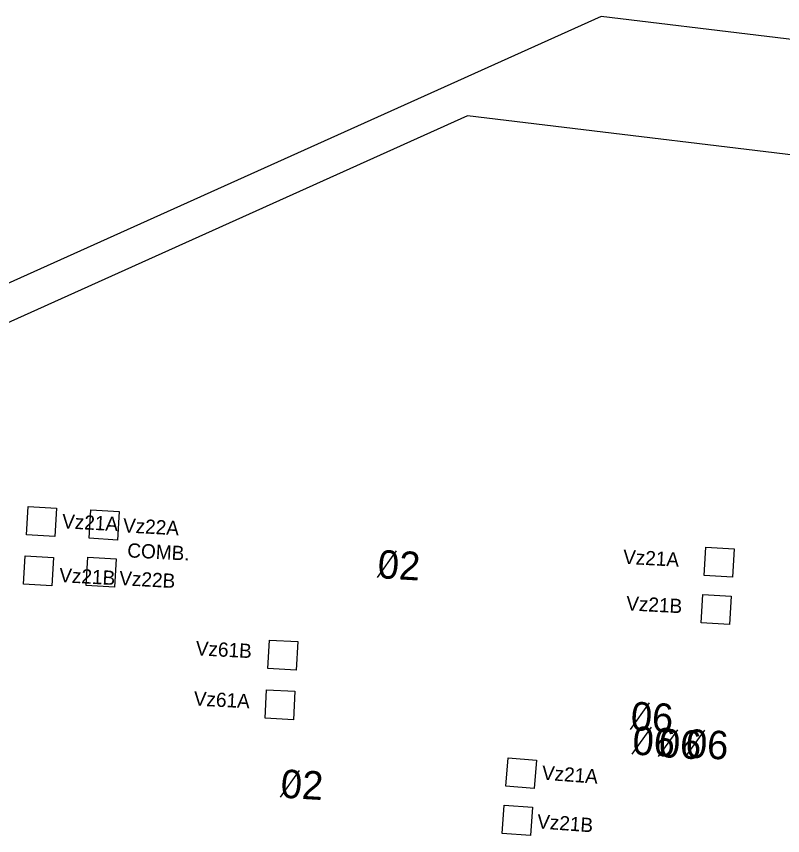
# Model space of a CAD drawing. Extents: x 647787 to 668496, y 640478 to 654412.
# Drawn here: x 662238.5 to 662400.2, y 647260.4 to 647433.2 of the extents above; entities that cross this region are included whole.
import ezdxf

# ---------------------------------------------------------------- set-up
doc = ezdxf.new("R2010")
doc.units = 0
for name, color, linetype in [('Default', 7, 'Continuous'), ('TEMP_DETECTION ZONE_Stage 2', 7, 'Continuous'), ('TEMP_DETECTION ZONE_STAGE 3', 7, 'Continuous'), ('TEMP_DETECTION_ZONE_STAGE 4', 7, 'Continuous')]:
    doc.layers.add(name, color=color, linetype=linetype)

msp = doc.modelspace()

# ---------------------------------------------------------------- linework, layer by layer
at = {"layer": 'Default'}
for p, q in [((662314.68, 647314.81), (662318.72, 647320.46)), ((662368.07, 647282.78), (662372.11, 647288.43)), ((662368.45, 647277.59), (662372.49, 647283.24)), ((662373.99, 647277.08), (662378.03, 647282.73)), ((662373.99, 647277.08), (662378.03, 647282.73)), ((662379.7, 647277), (662383.74, 647282.66)), ((662294.22, 647268.49), (662298.26, 647274.15))]:
    msp.add_line(p, q, dxfattribs=at)
for points in [[(662536.7, 647412.12), (662361.86, 647433.21), (662136.44, 647331.77)], [(662508.55, 647391.12), (662333.71, 647412.21), (662108.29, 647310.77)], [(662508.55, 647391.12), (662333.71, 647412.21), (662108.29, 647310.77)], [(662508.55, 647391.12), (662333.71, 647412.21), (662108.29, 647310.77)]]:
    msp.add_lwpolyline(points, dxfattribs=at)
at = {"layer": 'TEMP_DETECTION ZONE_Stage 2'}
for points in [[(662246.59, 647323.47), (662240.6, 647323.83), (662240.96, 647329.82), (662246.95, 647329.46)], [(662245.96, 647313.07), (662239.97, 647313.43), (662240.33, 647319.42), (662246.32, 647319.06)], [(662297.55, 647295.32), (662291.56, 647295.64), (662291.88, 647301.63), (662297.87, 647301.32)], [(662296.97, 647284.84), (662290.98, 647285.15), (662291.29, 647291.15), (662297.28, 647290.83)]]:
    msp.add_lwpolyline(points, close=True, dxfattribs=at)
at = {"layer": 'TEMP_DETECTION ZONE_STAGE 3'}
for points in [[(662259.82, 647322.75), (662253.83, 647323.12), (662254.19, 647329.1), (662260.18, 647328.74)], [(662389.58, 647314.92), (662383.6, 647315.28), (662383.96, 647321.27), (662389.95, 647320.91)], [(662259.22, 647312.77), (662253.23, 647313.13), (662253.59, 647319.12), (662259.58, 647318.76)], [(662388.98, 647304.94), (662382.99, 647305.3), (662383.35, 647311.29), (662389.34, 647310.93)]]:
    msp.add_lwpolyline(points, close=True, dxfattribs=at)
at = {"layer": 'TEMP_DETECTION_ZONE_STAGE 4'}
for points in [[(662347.75, 647270.36), (662341.76, 647270.84), (662342.24, 647276.82), (662348.22, 647276.34)], [(662346.95, 647260.39), (662340.97, 647260.87), (662341.45, 647266.85), (662347.43, 647266.37)]]:
    msp.add_lwpolyline(points, close=True, dxfattribs=at)

# ---------------------------------------------------------------- texts
at = {"layer": 'Default'}
for s, p in [('02', (662314.62, 647314.72)), ('06', (662368.01, 647282.69)), ('06', (662368.38, 647277.5)), ('06', (662373.93, 647276.99)), ('06', (662373.93, 647276.99)), ('06', (662379.64, 647276.92)), ('02', (662294.15, 647268.41))]:
    msp.add_text(s, height=6, rotation=356.6181, dxfattribs=at).set_placement(p)
at = {"layer": 'TEMP_DETECTION ZONE_Stage 2'}
for s, rotation, p in [('Vz21A', 356.9362, (662248.08, 647325.24)), ('Vz21B', 356.9362, (662247.48, 647313.87)), ('Vz61B', 357.0062, (662276.29, 647298.44)), ('Vz61A', 357.0062, (662275.87, 647287.85))]:
    msp.add_text(s, height=3, rotation=rotation, dxfattribs=at).set_placement(p)
at = {"layer": 'TEMP_DETECTION ZONE_STAGE 3'}
for s, p in [('Vz22A', (662260.93, 647324.37)), ('COMB.', (662261.84, 647319.11)), ('Vz21A', (662366.45, 647317.74)), ('Vz22B', (662260.14, 647313.24)), ('Vz21B', (662367.11, 647307.93))]:
    msp.add_text(s, height=3, rotation=356.9362, dxfattribs=at).set_placement(p)
at = {"layer": 'TEMP_DETECTION_ZONE_STAGE 4'}
for s, p in [('Vz21A', (662349.3, 647272.2)), ('Vz21B', (662348.29, 647261.93))]:
    msp.add_text(s, height=3, rotation=355.8494, dxfattribs=at).set_placement(p)

doc.saveas('drawing.dxf')
